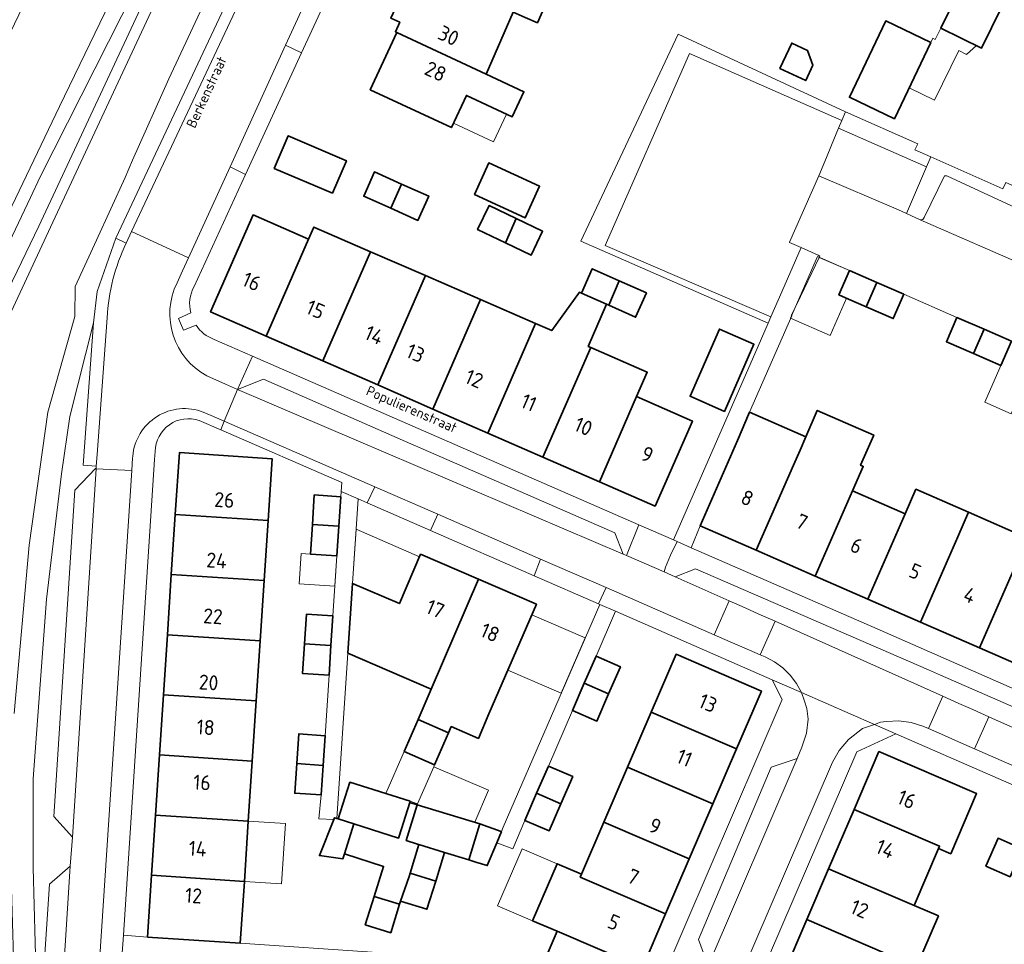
# Model space of a CAD drawing. Header units: metres. Extents: x 149984 to 156489, y 469398 to 478068.
# Tile 493 of 656: x 154006 to 154095, y 473324 to 473408. Entities that reach past the tile are written whole.
import ezdxf
from ezdxf.enums import TextEntityAlignment as Align

# ---------------------------------------------------------------- set-up
doc = ezdxf.new("R2010")
doc.units = ezdxf.units.M
doc.header["$LTSCALE"] = 0.75
for name, color, linetype, lineweight in [('B-WE-GR-BEPLANTING_CULTUUR_HEESTERS-GV', 252, 'Continuous', 18), ('B-WE-OG-BEBOUWING-GV', 6, 'Continuous', 35), ('B-WE-OG-BEBOUWING-T18', 1, 'Continuous', 18), ('B-WE-OG-BEBOUWING_LUIFEL-GV', 6, 'Continuous', 18), ('B-WE-OG-TERREIN_BEGROEID-GV', 252, 'Continuous', 18), ('B-WE-OG-TERREIN_ERF-GV', 252, 'Continuous', 18), ('B-WE-OG-TERREIN_OEVER-GV', 252, 'Continuous', 18), ('B-WE-OG-TOPOGRAFIE-T18', 7, 'Continuous', 18), ('B-WE-OG-WATER-GV', 252, 'Continuous', 18), ('B-WE-VH-GESLOTENVERHARDING_ASFALT-GV', 252, 'Continuous', 18), ('B-WE-VH-OPENVERHARDING_BETONSTRAATSTEEN-GV', 252, 'Continuous', 18), ('B-WE-VH-OPENVERHARDING_STRAATBAKSTEEN-GV', 252, 'Continuous', 18), ('B-WE-VH-OPENVERHARDING_TEGEL-GV', 252, 'Continuous', 18)]:
    doc.layers.add(name, color=color, linetype=linetype, lineweight=lineweight)
doc.styles.add('NLCS-ISO-M500-T18', font='NLCS-ISO.ttf', dxfattribs={"height": 0.9})
doc.styles.add('NLCS-ISO-M750-T18', font='NLCS-ISO.ttf', dxfattribs={"height": 1.35})

msp = doc.modelspace()

# ---------------------------------------------------------------- linework, layer by layer
at = {"layer": 'B-WE-GR-BEPLANTING_CULTUUR_HEESTERS-GV', "flags": 128}
msp.add_lwpolyline([(154073.998, 473380.35), (154074.249, 473380.925), (154059.282, 473387.366), (154066.903, 473404.694), (154080.656, 473398.656), (154080.977, 473399.438), (154065.871, 473406.423), (154057.102, 473387.735)], close=True, dxfattribs=at)
at = {"layer": 'B-WE-OG-BEBOUWING-GV', "flags": 128}
for points in [[(154102.536, 473407.524), (154105.879, 473414.371), (154099.158, 473417.652), (154098.028, 473415.376), (154094.585, 473417.057), (154089.589, 473406.99), (154093.283, 473405.186), (154095.986, 473410.722)], [(154044.522, 473410.984), (154042.703, 473411.818), (154042.041, 473410.374), (154041.252, 473410.735), (154039.94, 473407.872), (154040.729, 473407.51), (154040.339, 473406.658), (154040.476, 473406.594), (154048.537, 473402.835), (154050.97, 473408.418), (154052.066, 473407.94), (154053.163, 473407.462), (154055.025, 473411.735), (154046.656, 473415.639)], [(154088.694, 473405.686), (154084.626, 473407.627), (154081.338, 473400.735), (154085.407, 473398.794)], [(154040.476, 473406.594), (154038.062, 473401.419), (154045.393, 473398.002), (154046.749, 473400.911), (154050.892, 473398.98), (154051.948, 473401.244), (154048.537, 473402.835)], [(154075.061, 473403.343), (154077.395, 473402.25), (154078.041, 473403.629), (154077.56, 473404.959), (154076.132, 473405.629)], [(154034.65, 473392.071), (154035.913, 473395.011), (154030.667, 473397.263), (154029.404, 473394.323)], [(154039.918, 473390.717), (154040.898, 473392.908), (154038.449, 473393.997), (154037.474, 473391.804)], [(154047.471, 473391.973), (154052.067, 473389.867), (154053.368, 473392.706), (154048.772, 473394.812)], [(154040.898, 473392.908), (154039.918, 473390.717), (154042.37, 473389.626), (154043.346, 473391.819)], [(154050.286, 473387.586), (154051.249, 473389.787), (154048.795, 473390.959), (154047.761, 473388.793)], [(154032.504, 473387.927), (154027.479, 473390.125), (154023.65, 473381.358), (154028.677, 473379.163)], [(154051.249, 473389.787), (154050.286, 473387.586), (154052.598, 473386.481), (154053.633, 473388.649)], [(154033.783, 473376.933), (154038.091, 473386.799), (154032.982, 473389.023), (154032.504, 473387.927), (154028.677, 473379.163)], [(154043.063, 473384.635), (154038.091, 473386.799), (154033.783, 473376.933), (154038.752, 473374.763)], [(154059.603, 473381.965), (154060.561, 473384.166), (154058.112, 473385.252), (154057.139, 473383.058), (154059.415, 473382.048)], [(154082.846, 473381.825), (154083.82, 473384.014), (154081.352, 473385.089), (154080.395, 473382.892), (154081.271, 473382.511)], [(154043.063, 473384.635), (154038.752, 473374.763), (154043.721, 473372.593), (154048.034, 473382.471)], [(154063.013, 473383.079), (154060.561, 473384.166), (154059.603, 473381.965), (154062.039, 473380.884)], [(154082.846, 473381.825), (154085.303, 473380.754), (154086.259, 473382.952), (154083.82, 473384.014)], [(154043.721, 473372.593), (154048.69, 473370.424), (154053.006, 473380.307), (154048.034, 473382.471)], [(154048.69, 473370.424), (154053.659, 473368.254), (154057.977, 473378.144), (154057.757, 473378.24), (154059.415, 473382.048), (154057.139, 473383.058), (154056.954, 473383.14), (154054.454, 473379.677), (154053.006, 473380.307)], [(154091.059, 473380.863), (154090.102, 473378.662), (154092.56, 473377.592), (154093.505, 473379.796)], [(154070.064, 473372.378), (154072.72, 473378.437), (154069.611, 473379.804), (154066.956, 473373.743)], [(154093.505, 473379.796), (154092.56, 473377.592), (154095.017, 473376.523), (154095.974, 473378.718)], [(154053.659, 473368.254), (154058.765, 473366.024), (154062.126, 473373.721), (154063.088, 473375.919), (154057.977, 473378.144)], [(154058.765, 473366.024), (154063.798, 473363.826), (154067.172, 473371.507), (154062.126, 473373.721)], [(154076.289, 473367.53), (154076.883, 473368.893), (154077.402, 473370.084), (154072.329, 473372.296), (154071.239, 473369.739), (154067.867, 473362.058), (154072.93, 473359.845)], [(154076.883, 473368.893), (154076.289, 473367.53), (154072.93, 473359.845), (154078.265, 473357.513), (154081.63, 473365.212), (154082.588, 473367.413), (154082.359, 473367.513), (154083.546, 473370.237), (154078.44, 473372.464), (154077.402, 473370.084)], [(154020.457, 473363.08), (154028.834, 473362.53), (154029.2, 473368.107), (154020.824, 473368.66)], [(154032.837, 473362.166), (154035.232, 473362.006), (154035.41, 473364.68), (154033.015, 473364.84)], [(154081.63, 473365.212), (154078.265, 473357.513), (154083.02, 473355.435), (154086.388, 473363.14)], [(154091.146, 473361.068), (154091.627, 473362.169), (154092.107, 473363.267), (154087.359, 473365.343), (154086.388, 473363.14), (154083.02, 473355.435), (154087.775, 473353.356)], [(154028.834, 473362.53), (154020.457, 473363.08), (154020.1, 473357.65), (154028.478, 473357.1)], [(154091.627, 473362.169), (154091.146, 473361.068), (154087.775, 473353.356), (154093.106, 473351.026), (154096.478, 473358.74), (154097.437, 473360.941), (154092.107, 473363.267)], [(154035.232, 473362.006), (154032.837, 473362.166), (154032.658, 473359.492), (154035.053, 473359.332)], [(154043.578, 473347.306), (154047.849, 473357.223), (154042.615, 473359.478), (154040.699, 473355.027), (154036.461, 473356.852), (154036.046, 473350.55)], [(154101.235, 473356.666), (154096.478, 473358.74), (154093.106, 473351.026), (154097.862, 473348.948)], [(154028.478, 473357.1), (154020.1, 473357.65), (154019.743, 473352.22), (154028.122, 473351.67)], [(154047.849, 473357.223), (154043.578, 473347.306), (154042.391, 473344.551), (154045.147, 473343.364), (154045.384, 473343.915), (154047.832, 473342.861), (154048.787, 473345.063), (154053.082, 473354.967)], [(154032.125, 473351.392), (154034.52, 473351.233), (154034.698, 473353.907), (154032.303, 473354.066)], [(154019.743, 473352.22), (154019.387, 473346.79), (154027.767, 473346.24), (154028.122, 473351.67)], [(154034.342, 473348.558), (154034.52, 473351.233), (154032.125, 473351.392), (154031.947, 473348.718)], [(154071.141, 473341.9), (154073.39, 473347.131), (154065.685, 473350.45), (154063.435, 473345.213)], [(154057.397, 473347.832), (154059.599, 473346.876), (154060.664, 473349.331), (154058.462, 473350.287)], [(154059.599, 473346.876), (154057.397, 473347.832), (154056.332, 473345.376), (154058.534, 473344.421)], [(154019.03, 473341.361), (154027.411, 473340.81), (154027.767, 473346.24), (154019.387, 473346.79)], [(154069.008, 473336.939), (154071.141, 473341.9), (154063.435, 473345.213), (154061.303, 473340.251)], [(154045.147, 473343.364), (154042.391, 473344.551), (154041.133, 473341.671), (154043.879, 473340.469)], [(154031.425, 473340.582), (154033.816, 473340.421), (154033.996, 473343.095), (154031.603, 473343.255)], [(154089.484, 473333.122), (154089.398, 473332.921), (154090.502, 473332.447), (154092.833, 473337.876), (154084.014, 473341.66), (154081.769, 473336.438)], [(154027.411, 473340.81), (154019.03, 473341.361), (154018.673, 473335.931), (154027.055, 473335.38)], [(154031.425, 473340.582), (154031.246, 473337.908), (154033.635, 473337.746), (154033.816, 473340.421)], [(154054.156, 473340.36), (154053.09, 473337.907), (154055.292, 473336.95), (154056.358, 473339.403)], [(154069.008, 473336.939), (154061.303, 473340.251), (154059.171, 473335.29), (154066.875, 473331.978)], [(154040.682, 473334.016), (154041.633, 473337.074), (154041.666, 473337.177), (154036.224, 473338.903), (154035.172, 473335.586), (154036.591, 473335.135), (154040.631, 473333.851)], [(154036.591, 473335.135), (154035.73, 473332.427), (154039.276, 473331.3), (154038.414, 473328.588), (154040.711, 473327.875), (154040.8, 473328.163), (154041.592, 473330.402), (154041.684, 473330.698), (154042.469, 473333.268), (154042.328, 473333.311), (154041.315, 473333.633), (154042.302, 473336.866), (154041.633, 473337.074), (154040.682, 473334.016), (154040.631, 473333.851)], [(154055.292, 473336.95), (154053.09, 473337.907), (154052.024, 473335.454), (154054.225, 473334.496)], [(154047.973, 473335.135), (154042.302, 473336.866), (154041.315, 473333.633), (154042.328, 473333.311), (154042.469, 473333.268), (154044.767, 473332.566), (154046.982, 473331.89), (154047.944, 473335.039)], [(154089.398, 473332.921), (154089.484, 473333.122), (154081.769, 473336.438), (154079.471, 473331.094), (154087.185, 473327.777)], [(154026.699, 473329.95), (154027.055, 473335.38), (154018.673, 473335.931), (154018.316, 473330.501)], [(154035.73, 473332.427), (154036.591, 473335.135), (154035.172, 473335.586), (154035.062, 473335.621), (154034.845, 473335.69), (154034.785, 473335.542), (154033.476, 473332.279), (154035.584, 473331.968)], [(154059.171, 473335.29), (154057.151, 473330.59), (154057.038, 473330.329), (154064.742, 473327.016), (154066.875, 473331.978)], [(154049.918, 473334.442), (154049.902, 473334.447), (154047.973, 473335.135), (154047.944, 473335.039), (154046.982, 473331.89), (154047.616, 473331.694), (154048.637, 473331.379), (154049.498, 473333.438)], [(154095.86, 473330.371), (154096.963, 473332.88), (154094.772, 473333.841), (154093.671, 473331.332)], [(154042.469, 473333.268), (154041.684, 473330.698), (154043.976, 473329.976), (154044.767, 473332.566)], [(154057.038, 473330.329), (154057.151, 473330.59), (154054.946, 473331.538), (154052.736, 473326.393), (154054.941, 473325.445), (154062.643, 473322.134), (154064.742, 473327.016)], [(154087.185, 473327.777), (154079.471, 473331.094), (154077.499, 473326.506), (154087.417, 473322.242), (154089.39, 473326.828)], [(154026.333, 473324.371), (154026.699, 473329.95), (154018.316, 473330.501), (154017.949, 473324.921)], [(154041.592, 473330.402), (154040.8, 473328.163), (154043.188, 473327.425), (154043.976, 473329.976), (154041.684, 473330.698)], [(154038.414, 473328.588), (154037.623, 473326.027), (154039.919, 473325.315), (154040.711, 473327.875)], [(154087.417, 473322.242), (154077.499, 473326.506), (154075.353, 473321.515), (154083.066, 473318.199), (154085.27, 473317.251)], [(154052.775, 473320.405), (154060.476, 473317.094), (154062.643, 473322.134), (154054.941, 473325.445)]]:
    msp.add_lwpolyline(points, close=True, dxfattribs=at)
at = {"layer": 'B-WE-OG-BEBOUWING_LUIFEL-GV', "flags": 128}
for points in [[(154089.589, 473406.99), (154089.096, 473405.957), (154088.874, 473406.063), (154088.694, 473405.686), (154086.745, 473401.599), (154089.032, 473400.482), (154091.213, 473404.947), (154091.933, 473404.596), (154092.821, 473405.412)], [(154050.364, 473399.226), (154046.749, 473400.911), (154045.576, 473398.395), (154049.191, 473396.71)], [(154081.352, 473385.089), (154078.454, 473386.351), (154076.036, 473380.8), (154079.616, 473379.241), (154081.077, 473382.595), (154080.395, 473382.892)], [(154095.974, 473378.718), (154093.572, 473373.208), (154095.945, 473372.173), (154098.347, 473377.683)], [(154040.699, 473355.027), (154042.516, 473359.249), (154036.784, 473361.757), (154036.461, 473356.852)], [(154035.053, 473359.332), (154032.658, 473359.492), (154031.841, 473359.547), (154031.658, 473356.806), (154034.874, 473356.591)], [(154052.666, 473354.008), (154050.501, 473349.016), (154055.314, 473346.929), (154057.483, 473351.92)], [(154039.474, 473337.872), (154041.666, 473337.177), (154042.344, 473336.962), (154043.799, 473340.286), (154043.879, 473340.469), (154041.133, 473341.671)], [(154047.503, 473335.278), (154048.739, 473338.187), (154043.799, 473340.286), (154042.344, 473336.962), (154042.302, 473336.866)], [(154027.055, 473335.38), (154026.699, 473329.95), (154030.06, 473329.73), (154030.416, 473335.16)], [(154054.946, 473331.538), (154051.78, 473332.898), (154049.57, 473327.753), (154052.736, 473326.393)]]:
    msp.add_lwpolyline(points, close=True, dxfattribs=at)
at = {"layer": 'B-WE-OG-TERREIN_BEGROEID-GV', "flags": 128}
for points in [[(154042.662, 473445.197), (154039.932, 473446.435), (154040.539, 473443.9), (154040.503, 473442.957), (154040.238, 473441.617), (154039.169, 473439.519), (154030.638, 473421.063), (154015.099, 473388.017), (154016.023, 473387.579), (154016.508, 473388.61), (154029.518, 473416.271), (154031.95, 473421.49), (154039.85, 473438.743), (154040.7, 473440.541)], [(154000, 473376.178), (154007.368, 473391.691), (154008.26, 473393.57), (154021.81, 473420.33), (154027.68, 473432.37), (154029.791, 473436.801), (154028.146, 473437.573), (154027.379, 473435.977), (154016.84, 473414.04), (154010.01, 473399.9), (154000.002, 473379.084)], [(153999.438, 473371.102), (154008.131, 473389.114), (154025.023, 473425.277)], [(154007.792, 473302.908), (154008.437, 473302.641), (154008.249, 473310.794), (154007.874, 473311.206), (154008.078, 473314.308), (154007.629, 473331.181), (154007.623, 473339.202), (154008.841, 473355.436), (154010.194, 473366.74), (154010.922, 473371.908), (154013.057, 473380.386), (154013.4, 473383.197), (154015.099, 473388.017), (154030.638, 473421.063)], [(154021.81, 473420.33), (154008.26, 473393.57), (154007.368, 473391.691), (154000, 473376.178)], [(154023.8, 473410.8), (154019.89, 473402.39), (154016.58, 473395.05), (154015.946, 473393.504), (154013.342, 473387.852), (154011.404, 473383.645), (154011.377, 473380.934), (154008.96, 473372.319), (154007.267, 473360.296), (154005.91, 473345.117)]]:
    msp.add_lwpolyline(points, dxfattribs=at)
for points in [[(154075.936, 473387.652), (154078.591, 473393.653), (154079.276, 473395.298), (154079.735, 473396.415), (154080.366, 473397.951), (154080.656, 473398.656), (154066.903, 473404.694), (154059.282, 473387.366), (154074.249, 473380.925), (154075.232, 473383.175), (154076.984, 473387.188), (154075.927, 473387.632)], [(154011.177, 473333.948), (154009.481, 473335.803), (154011.398, 473365.258), (154013.262, 473367.21), (154013.308, 473367.208), (154013.325, 473367.446), (154012.133, 473367.531), (154013.057, 473380.386), (154010.922, 473371.908), (154010.194, 473366.74), (154008.841, 473355.436), (154007.623, 473339.202), (154007.629, 473331.181), (154008.078, 473314.308), (154009.09, 473329.684), (154010.976, 473331.33)]]:
    msp.add_lwpolyline(points, close=True, dxfattribs=at)
at = {"layer": 'B-WE-OG-TERREIN_BEGROEID-GV'}
msp.add_lwpolyline([(154005.49, 473336.538, 0.001511), (154006.41, 473303.426)], format="xyb", dxfattribs=at)
at = {"layer": 'B-WE-OG-TERREIN_ERF-GV', "flags": 128}
for points in [[(154048.24, 473440.247), (154047.049, 473437.725), (154041.914, 473426.575), (154036.543, 473414.912), (154031.861, 473404.745), (154026.809, 473393.775), (154022.15, 473383.662)], [(154095.986, 473410.722), (154093.283, 473405.186), (154089.589, 473406.99), (154094.585, 473417.057)], [(154023.962, 473378.878), (154027.434, 473377.362), (154062.316, 473362.145), (154065.456, 473360.776), (154073.094, 473378.278), (154073.699, 473379.664), (154073.998, 473380.35), (154057.102, 473387.735), (154065.871, 473406.423), (154080.977, 473399.438), (154087.513, 473396.547), (154087.264, 473395.983), (154088.684, 473395.355), (154095.212, 473392.467), (154095.461, 473393.031), (154100.285, 473390.897), (154102.59, 473389.877), (154105.288, 473388.669), (154108.044, 473387.435), (154110.754, 473386.222), (154113.522, 473384.983), (154116.197, 473383.786), (154118.966, 473382.546)], [(154095.974, 473378.718), (154095.017, 473376.523), (154092.56, 473377.592), (154090.102, 473378.662), (154091.059, 473380.863), (154086.259, 473382.952), (154085.303, 473380.754), (154082.846, 473381.825), (154081.271, 473382.511), (154080.395, 473382.892), (154081.352, 473385.089), (154078.62, 473386.279), (154076.588, 473382.067), (154076.09, 473381.035), (154076.13, 473381.016), (154072.329, 473372.296), (154077.402, 473370.084), (154078.44, 473372.464), (154083.546, 473370.237), (154082.359, 473367.513), (154082.588, 473367.413), (154081.63, 473365.212), (154086.388, 473363.14), (154087.359, 473365.343), (154092.107, 473363.267), (154097.437, 473360.941)], [(154021.85, 473381.265), (154020.734, 473380.77), (154021.197, 473379.7), (154022.332, 473380.169)], [(154059.894, 473310.565), (154075.268, 473346.361), (154074.375, 473348.145), (154060.216, 473354.33), (154058.462, 473350.287), (154060.664, 473349.331), (154059.599, 473346.876), (154058.534, 473344.421), (154056.332, 473345.376), (154054.156, 473340.36), (154056.358, 473339.403), (154055.292, 473336.95), (154054.225, 473334.496), (154052.024, 473335.454), (154050.942, 473332.87), (154049.498, 473333.438), (154048.637, 473331.379), (154047.616, 473331.694), (154046.982, 473331.89), (154044.767, 473332.566), (154043.976, 473329.976), (154043.188, 473327.425), (154040.8, 473328.163), (154040.711, 473327.875), (154039.919, 473325.315), (154037.623, 473326.027), (154038.414, 473328.588), (154039.276, 473331.3), (154035.73, 473332.427), (154035.584, 473331.968), (154033.476, 473332.279), (154034.785, 473335.542), (154033.413, 473335.585), (154033.635, 473337.746), (154031.246, 473337.908), (154031.425, 473340.582), (154031.603, 473343.255), (154033.996, 473343.095), (154034.342, 473348.558), (154031.947, 473348.718), (154032.125, 473351.392), (154032.303, 473354.066), (154034.698, 473353.907), (154035.053, 473359.332), (154032.658, 473359.492), (154032.837, 473362.166), (154033.015, 473364.84), (154035.41, 473364.68), (154035.443, 473365.151), (154035.502, 473365.963), (154024.559, 473370.709), (154022.63, 473371.545)], [(154018.653, 473368.752), (154018.584, 473368.026), (154015.769, 473325.09), (154017.949, 473324.921), (154018.316, 473330.501), (154018.673, 473335.931), (154019.03, 473341.361), (154019.387, 473346.79)], [(154019.387, 473346.79), (154019.743, 473352.22), (154020.1, 473357.65), (154020.457, 473363.08), (154020.824, 473368.66), (154029.2, 473368.107), (154028.834, 473362.53), (154028.478, 473357.1), (154028.122, 473351.67), (154027.767, 473346.24), (154027.411, 473340.81), (154027.055, 473335.38), (154026.699, 473329.95), (154026.333, 473324.371), (154038.692, 473323.54)], [(154098.567, 473337.579), (154085.552, 473343.28), (154082.01, 473341.631), (154065.034, 473302.193)], [(154075.353, 473321.515), (154077.499, 473326.506), (154079.471, 473331.094), (154081.769, 473336.438), (154084.014, 473341.66), (154092.833, 473337.876), (154090.502, 473332.447), (154089.398, 473332.921), (154087.185, 473327.777), (154089.39, 473326.828), (154087.417, 473322.242)]]:
    msp.add_lwpolyline(points, dxfattribs=at)
for points in [[(154042.041, 473410.374), (154042.703, 473411.818), (154044.522, 473410.984), (154046.656, 473415.639), (154055.025, 473411.735), (154053.163, 473407.462), (154052.066, 473407.94), (154050.97, 473408.418), (154048.537, 473402.835), (154051.948, 473401.244), (154050.892, 473398.98), (154046.749, 473400.911), (154045.393, 473398.002), (154038.062, 473401.419), (154040.476, 473406.594), (154040.339, 473406.658), (154040.729, 473407.51), (154039.94, 473407.872), (154041.252, 473410.735)], [(154088.694, 473405.686), (154085.407, 473398.794), (154081.338, 473400.735), (154084.626, 473407.627)], [(154075.061, 473403.343), (154076.132, 473405.629), (154077.56, 473404.959), (154078.041, 473403.629), (154077.395, 473402.25)], [(154034.65, 473392.071), (154029.404, 473394.323), (154030.667, 473397.263), (154035.913, 473395.011)], [(154039.918, 473390.717), (154037.474, 473391.804), (154038.449, 473393.997), (154040.898, 473392.908), (154043.346, 473391.819), (154042.37, 473389.626)], [(154047.471, 473391.973), (154048.772, 473394.812), (154053.368, 473392.706), (154052.067, 473389.867)], [(154050.286, 473387.586), (154047.761, 473388.793), (154048.795, 473390.959), (154051.249, 473389.787), (154053.633, 473388.649), (154052.598, 473386.481)], [(154058.765, 473366.024), (154053.659, 473368.254), (154048.69, 473370.424), (154043.721, 473372.593), (154038.752, 473374.763), (154033.783, 473376.933), (154028.677, 473379.163), (154023.65, 473381.358), (154027.479, 473390.125), (154032.504, 473387.927), (154032.982, 473389.023), (154038.091, 473386.799), (154043.063, 473384.635), (154048.034, 473382.471), (154053.006, 473380.307), (154054.454, 473379.677), (154056.954, 473383.14), (154057.139, 473383.058), (154058.112, 473385.252), (154060.561, 473384.166), (154063.013, 473383.079), (154062.039, 473380.884), (154059.603, 473381.965), (154059.415, 473382.048), (154057.757, 473378.24), (154057.977, 473378.144), (154063.088, 473375.919), (154062.126, 473373.721), (154067.172, 473371.507), (154063.798, 473363.826)], [(154072.72, 473378.437), (154070.064, 473372.378), (154066.956, 473373.743), (154069.611, 473379.804)], [(154058.695, 473354.994), (154052.865, 473357.541), (154043.497, 473361.633), (154037.778, 473364.131), (154036.964, 473364.487), (154036.461, 473356.852), (154040.699, 473355.027), (154042.615, 473359.478), (154047.849, 473357.223), (154053.082, 473354.967), (154048.787, 473345.063), (154047.832, 473342.861), (154045.384, 473343.915), (154045.147, 473343.364), (154043.879, 473340.469), (154041.133, 473341.671), (154042.391, 473344.551), (154043.578, 473347.306), (154036.046, 473350.55), (154035.062, 473335.621), (154035.172, 473335.586), (154036.224, 473338.903), (154041.666, 473337.177), (154041.633, 473337.074), (154042.302, 473336.866), (154047.973, 473335.135), (154049.902, 473334.447), (154049.918, 473334.442), (154050.059, 473334.832), (154058.799, 473354.949)], [(154057.151, 473330.59), (154059.171, 473335.29), (154061.303, 473340.251), (154063.435, 473345.213), (154065.685, 473350.45), (154073.39, 473347.131), (154071.141, 473341.9), (154069.008, 473336.939), (154066.875, 473331.978), (154064.742, 473327.016), (154062.643, 473322.134), (154060.476, 473317.094), (154058.218, 473311.842), (154050.519, 473315.155), (154052.775, 473320.405), (154054.941, 473325.445), (154052.736, 473326.393), (154054.946, 473331.538)], [(154095.86, 473330.371), (154093.671, 473331.332), (154094.772, 473333.841), (154096.963, 473332.88)]]:
    msp.add_lwpolyline(points, close=True, dxfattribs=at)
at = {"layer": 'B-WE-OG-TERREIN_ERF-GV'}
for points in [[(154022.15, 473383.662, 0.183559), (154021.85, 473381.265)], [(154022.332, 473380.169, 0.156452), (154023.962, 473378.878)], [(154022.63, 473371.545, 0.516124), (154018.653, 473368.752)]]:
    msp.add_lwpolyline(points, format="xyb", dxfattribs=at)
at = {"layer": 'B-WE-OG-TERREIN_OEVER-GV', "flags": 128}
msp.add_lwpolyline([(154000.284, 473369.899), (154009.404, 473389.45), (154025.662, 473424.302), (154035.16, 473443.89), (154035.75, 473444.92), (154036.24, 473445.53), (154036.82, 473445.99), (154037.26, 473446.23), (154037.536, 473446.05), (154038.07, 473445.7), (154038.516, 473446.684), (154038.51, 473446.69), (154038.27, 473446.96), (154037.945, 473447.004), (154037.46, 473447.07), (154036.79, 473447.06), (154036.266, 473446.827), (154035.531, 473446.244), (154034.921, 473445.485), (154025.023, 473425.277), (154008.131, 473389.114), (153999.438, 473371.102)], dxfattribs=at)
at = {"layer": 'B-WE-OG-WATER-GV', "flags": 128}
for points in [[(154025.662, 473424.302), (154009.404, 473389.45), (154000.284, 473369.899)], [(154005.91, 473345.117), (154007.267, 473360.296), (154008.96, 473372.319), (154011.377, 473380.934), (154011.404, 473383.645), (154013.342, 473387.852), (154015.946, 473393.504), (154016.58, 473395.05), (154019.89, 473402.39), (154023.8, 473410.8)]]:
    msp.add_lwpolyline(points, dxfattribs=at)
at = {"layer": 'B-WE-OG-WATER-GV'}
msp.add_lwpolyline([(154006.41, 473303.426, -0.001511), (154005.49, 473336.538)], format="xyb", dxfattribs=at)
at = {"layer": 'B-WE-VH-GESLOTENVERHARDING_ASFALT-GV', "flags": 128}
msp.add_lwpolyline([(154000.002, 473379.084), (154010.01, 473399.9), (154016.84, 473414.04), (154027.379, 473435.977), (154021.127, 473438.989), (154002.88, 473401.05)], dxfattribs=at)
at = {"layer": 'B-WE-VH-OPENVERHARDING_BETONSTRAATSTEEN-GV', "flags": 128}
for points in [[(154030.417, 473405.432), (154025.4, 473394.455), (154026.809, 473393.775), (154031.861, 473404.745)], [(154080.656, 473398.656), (154080.366, 473397.951), (154088.304, 473394.46), (154088.684, 473395.355), (154087.264, 473395.983), (154087.513, 473396.547), (154080.977, 473399.438)], [(154080.366, 473397.951), (154079.735, 473396.415), (154079.276, 473395.298), (154078.591, 473393.653), (154085.78, 473390.578), (154085.793, 473390.572), (154086.513, 473390.242), (154088.304, 473394.46)], [(154086.513, 473390.242), (154087.74, 473389.68), (154087.98, 473389.71), (154088.1, 473389.88), (154089.92, 473393.66), (154090.14, 473393.66), (154099.3, 473389.4), (154099.45, 473389.26), (154099.45, 473389.01), (154100.285, 473390.897), (154095.461, 473393.031), (154095.212, 473392.467), (154088.684, 473395.355), (154088.304, 473394.46)], [(154097.813, 473385.293), (154097.82, 473385.51), (154099.45, 473389.01), (154099.45, 473389.26), (154099.3, 473389.4), (154090.14, 473393.66), (154089.92, 473393.66), (154088.1, 473389.88), (154087.98, 473389.71), (154087.74, 473389.68)], [(154026.091, 473374.347), (154060.907, 473359.499), (154060.164, 473361.409), (154042.833, 473368.979), (154041.732, 473369.46), (154028.423, 473375.274)], [(154011.177, 473333.948), (154013.308, 473367.208), (154013.262, 473367.21), (154011.398, 473365.258), (154009.481, 473335.803)], [(154038.483, 473365.564), (154037.778, 473364.131), (154043.497, 473361.633), (154044.162, 473363.09)], [(154062.316, 473362.145), (154061.2, 473359.371), (154064.603, 473357.89), (154064.729, 473358.31), (154065.181, 473359.396), (154065.797, 473360.623), (154065.456, 473360.776)], [(154053.458, 473359.041), (154052.865, 473357.541), (154058.695, 473354.994), (154059.373, 473356.465)], [(154092.488, 473345.456), (154093.924, 473344.815), (154105.354, 473339.715), (154104.408, 473342.092), (154089.58, 473348.57), (154088.492, 473349.04), (154067.431, 473358.159), (154065.606, 473357.453), (154070.472, 473355.281), (154071.917, 473354.636), (154073.175, 473354.075), (154074.627, 473353.427), (154089.768, 473346.67), (154091.223, 473346.021)], [(154069.122, 473352.218), (154070.584, 473351.581), (154071.842, 473351.033), (154073.296, 473350.4), (154074.627, 473353.427), (154073.175, 473354.075), (154071.917, 473354.636), (154070.472, 473355.281)], [(154093.924, 473344.815), (154092.488, 473345.456), (154091.223, 473346.021), (154089.768, 473346.67), (154088.491, 473343.744), (154089.931, 473343.112), (154091.201, 473342.554), (154092.657, 473341.915)], [(154067.724, 473324.69), (154068.591, 473322.329), (154076.623, 473341.043), (154074.292, 473340.272)], [(154008.249, 473310.794), (154009.567, 473309.344), (154010.976, 473331.33), (154009.09, 473329.684), (154008.078, 473314.308), (154007.874, 473311.206)]]:
    msp.add_lwpolyline(points, close=True, dxfattribs=at)
for points in [[(154097.813, 473385.293), (154087.74, 473389.68), (154086.513, 473390.242), (154085.793, 473390.572), (154085.78, 473390.578), (154078.591, 473393.653), (154075.936, 473387.652), (154075.927, 473387.632), (154076.984, 473387.188), (154078.512, 473386.481), (154078.681, 473386.398), (154078.62, 473386.279), (154081.352, 473385.089), (154083.82, 473384.014), (154086.259, 473382.952), (154091.059, 473380.863), (154093.505, 473379.796), (154095.974, 473378.718)], [(154021.117, 473385.083), (154021.646, 473386.242), (154016.508, 473388.61), (154016.023, 473387.579), (154016.015, 473387.563)], [(154020.614, 473383.983), (154021.117, 473385.083)], [(154014.293, 473380.828), (154013.4, 473368.493), (154013.325, 473367.446), (154013.308, 473367.208), (154016.53, 473367.054), (154016.604, 473368.176), (154016.612, 473368.304), (154016.615, 473368.338)], [(154022.986, 473372.314), (154023.689, 473372.008), (154024.87, 473371.493), (154026.091, 473374.347), (154024.979, 473374.85), (154023.31, 473375.604)]]:
    msp.add_lwpolyline(points, dxfattribs=at)
at = {"layer": 'B-WE-VH-OPENVERHARDING_BETONSTRAATSTEEN-GV'}
for points in [[(154016.015, 473387.563, 0.095911), (154014.293, 473380.828)], [(154023.31, 473375.604, -0.403873), (154020.614, 473383.983)], [(154016.615, 473368.338, -0.49976), (154022.986, 473372.314)]]:
    msp.add_lwpolyline(points, format="xyb", dxfattribs=at)
at = {"layer": 'B-WE-VH-OPENVERHARDING_STRAATBAKSTEEN-GV', "flags": 128}
for points in [[(154045.636, 473438.352), (154040.7, 473440.541), (154039.85, 473438.743), (154031.95, 473421.49), (154029.518, 473416.271), (154016.508, 473388.61), (154021.646, 473386.242), (154025.4, 473394.455), (154030.417, 473405.432), (154035.034, 473415.54), (154040.362, 473427.274)], [(154060.907, 473359.499), (154026.091, 473374.347), (154024.87, 473371.493), (154038.483, 473365.564), (154044.162, 473363.09), (154053.458, 473359.041), (154059.373, 473356.465), (154069.122, 473352.218), (154070.472, 473355.281), (154065.606, 473357.453), (154064.603, 473357.89), (154061.2, 473359.371)], [(154016.53, 473367.054), (154013.308, 473367.208), (154011.177, 473333.948), (154010.976, 473331.33), (154009.567, 473309.344), (154009.52, 473308.494), (154012.653, 473308.283), (154012.823, 473310.838)], [(154088.491, 473343.744), (154089.768, 473346.67), (154074.627, 473353.427), (154073.296, 473350.4), (154073.744, 473350.205), (154074.578, 473349.777), (154075.337, 473349.228), (154076.006, 473348.572), (154076.569, 473347.823), (154077.012, 473346.997), (154083.625, 473344.119), (154084.151, 473344.319), (154084.706, 473344.372), (154085.814, 473344.432), (154086.915, 473344.297), (154087.976, 473343.97)], [(154099.19, 473339.046), (154103.766, 473337.038), (154105.826, 473336.133), (154110.324, 473334.158), (154123.814, 473328.235), (154125.058, 473331.102), (154125.044, 473331.109), (154111.462, 473337.082), (154109.42, 473337.962), (154105.684, 473339.573), (154105.354, 473339.715), (154093.924, 473344.815), (154092.657, 473341.915)]]:
    msp.add_lwpolyline(points, close=True, dxfattribs=at)
msp.add_lwpolyline([(154070.028, 473317.959), (154079.831, 473340.697), (154080.43, 473341.755), (154081.274, 473342.752), (154082.527, 473343.737), (154083.625, 473344.119), (154077.012, 473346.997), (154077.283, 473346.214), (154077.489, 473345.546), (154077.61, 473344.586), (154077.476, 473343.323), (154077.062, 473342.065), (154076.623, 473341.043), (154068.591, 473322.329)], dxfattribs=at)
at = {"layer": 'B-WE-VH-OPENVERHARDING_TEGEL-GV', "flags": 128}
for points in [[(154036.543, 473414.912), (154035.034, 473415.54), (154030.417, 473405.432), (154031.861, 473404.745)], [(154067.041, 473360.064), (154067.867, 473362.058), (154071.239, 473369.739), (154072.329, 473372.296), (154076.13, 473381.016), (154076.09, 473381.035), (154076.588, 473382.067), (154078.62, 473386.279), (154078.681, 473386.398), (154078.512, 473386.481), (154076.984, 473387.188), (154075.232, 473383.175), (154074.249, 473380.925), (154073.998, 473380.35), (154073.699, 473379.664), (154073.094, 473378.278), (154065.456, 473360.776), (154065.797, 473360.623)], [(154041.732, 473369.46), (154042.833, 473368.979), (154060.164, 473361.409), (154060.907, 473359.499), (154061.2, 473359.371), (154062.316, 473362.145), (154027.434, 473377.362), (154026.091, 473374.347), (154028.423, 473375.274)], [(154024.87, 473371.493), (154024.559, 473370.709), (154035.502, 473365.963), (154035.443, 473365.151), (154036.964, 473364.487), (154037.778, 473364.131), (154038.483, 473365.564)], [(154034.52, 473351.233), (154034.342, 473348.558), (154033.996, 473343.095), (154033.816, 473340.421), (154033.635, 473337.746), (154033.413, 473335.585), (154034.785, 473335.542), (154034.845, 473335.69), (154035.062, 473335.621), (154036.046, 473350.55), (154036.461, 473356.852), (154036.964, 473364.487), (154035.443, 473365.151), (154035.41, 473364.68), (154035.232, 473362.006), (154035.053, 473359.332), (154034.698, 473353.907)], [(154053.458, 473359.041), (154044.162, 473363.09), (154043.497, 473361.633), (154052.865, 473357.541)], [(154065.797, 473360.623), (154065.181, 473359.396), (154064.729, 473358.31), (154064.603, 473357.89), (154065.606, 473357.453), (154067.431, 473358.159), (154088.492, 473349.04), (154089.58, 473348.57), (154104.408, 473342.092), (154105.354, 473339.715), (154105.684, 473339.573), (154106.952, 473342.607), (154083.848, 473352.734), (154067.041, 473360.064)], [(154070.584, 473351.581), (154069.122, 473352.218), (154059.373, 473356.465), (154058.695, 473354.994), (154058.799, 473354.949), (154060.216, 473354.33), (154074.375, 473348.145), (154077.012, 473346.997), (154076.569, 473347.823), (154076.006, 473348.572), (154075.337, 473349.228), (154074.578, 473349.777), (154073.744, 473350.205), (154073.296, 473350.4), (154071.842, 473351.033)], [(154053.09, 473337.907), (154054.156, 473340.36), (154056.332, 473345.376), (154057.397, 473347.832), (154058.462, 473350.287), (154060.216, 473354.33), (154058.799, 473354.949), (154050.059, 473334.832), (154049.918, 473334.442), (154049.498, 473333.438), (154050.942, 473332.87), (154052.024, 473335.454)], [(154059.894, 473310.565), (154059.086, 473308.684), (154052.667, 473293.738), (154051.734, 473293.2), (154053.762, 473292.346), (154053.92, 473292.709), (154064.275, 473316.655), (154065.216, 473318.248), (154066.673, 473319.755), (154067.613, 473320.637), (154068.288, 473321.624), (154068.591, 473322.329), (154067.724, 473324.69), (154074.292, 473340.272), (154076.623, 473341.043), (154077.062, 473342.065), (154077.476, 473343.323), (154077.61, 473344.586), (154077.489, 473345.546), (154077.283, 473346.214), (154077.012, 473346.997), (154074.375, 473348.145), (154075.268, 473346.361)], [(154099.19, 473339.046), (154092.657, 473341.915), (154091.201, 473342.554), (154089.931, 473343.112), (154088.491, 473343.744), (154087.976, 473343.97), (154086.915, 473344.297), (154085.814, 473344.432), (154084.706, 473344.372), (154084.151, 473344.319), (154083.625, 473344.119), (154085.552, 473343.28), (154098.567, 473337.579)], [(154044.898, 473316.963), (154042.703, 473317.936), (154043.807, 473320.426), (154044.127, 473321.194), (154038.692, 473323.54), (154026.333, 473324.371), (154017.949, 473324.921), (154015.769, 473325.09), (154015.637, 473323.079), (154026.896, 473322.55), (154028.964, 473321.663), (154031.086, 473320.752), (154038.485, 473317.574), (154040.561, 473316.681), (154042.666, 473315.776), (154050.054, 473312.585), (154052.164, 473311.675), (154054.231, 473310.783), (154059.086, 473308.684), (154059.894, 473310.565)]]:
    msp.add_lwpolyline(points, close=True, dxfattribs=at)
for points in [[(154022.15, 473383.662), (154026.809, 473393.775), (154025.4, 473394.455), (154021.646, 473386.242), (154021.117, 473385.083), (154020.614, 473383.983)], [(154016.015, 473387.563), (154016.023, 473387.579), (154015.099, 473388.017), (154013.4, 473383.197), (154013.057, 473380.386), (154012.133, 473367.531), (154013.325, 473367.446), (154013.4, 473368.493)], [(154013.4, 473368.493), (154014.293, 473380.828)], [(154022.332, 473380.169), (154021.197, 473379.7), (154020.734, 473380.77), (154021.85, 473381.265)], [(154024.979, 473374.85), (154026.091, 473374.347), (154027.434, 473377.362), (154023.962, 473378.878)], [(154023.31, 473375.604), (154024.979, 473374.85)], [(154022.63, 473371.545), (154024.559, 473370.709), (154024.87, 473371.493), (154023.689, 473372.008), (154022.986, 473372.314)], [(154012.823, 473310.838), (154016.79, 473308.229), (154014.848, 473311.323), (154015.637, 473323.079), (154015.769, 473325.09), (154018.584, 473368.026), (154018.653, 473368.752)], [(154016.615, 473368.338), (154016.612, 473368.304), (154016.604, 473368.176), (154016.53, 473367.054), (154012.823, 473310.838)], [(154097.862, 473348.948), (154093.106, 473351.026), (154087.775, 473353.356), (154083.02, 473355.435), (154078.265, 473357.513), (154072.93, 473359.845), (154067.867, 473362.058), (154067.041, 473360.064), (154083.848, 473352.734), (154106.952, 473342.607)], [(154053.913, 473283.78), (154053.914, 473283.738), (154053.915, 473283.677), (154056.606, 473282.614), (154064.286, 473300.454), (154065.034, 473302.193), (154082.01, 473341.631), (154085.552, 473343.28), (154083.625, 473344.119), (154082.527, 473343.737), (154081.274, 473342.752), (154080.43, 473341.755), (154079.831, 473340.697), (154070.028, 473317.959), (154069.124, 473316.308), (154068.136, 473315.396), (154066.708, 473313.97)]]:
    msp.add_lwpolyline(points, dxfattribs=at)
at = {"layer": 'B-WE-VH-OPENVERHARDING_TEGEL-GV'}
for points in [[(154014.293, 473380.828, -0.095911), (154016.015, 473387.563)], [(154020.614, 473383.983, 0.403873), (154023.31, 473375.604)], [(154021.85, 473381.265, -0.183559), (154022.15, 473383.662)], [(154023.962, 473378.878, -0.156452), (154022.332, 473380.169)], [(154022.986, 473372.314, 0.49976), (154016.615, 473368.338)], [(154018.653, 473368.752, -0.516124), (154022.63, 473371.545)]]:
    msp.add_lwpolyline(points, format="xyb", dxfattribs=at)

# ---------------------------------------------------------------- texts
at = {"layer": 'B-WE-OG-BEBOUWING-T18', "style": 'NLCS-ISO-M750-T18'}
for s, rotation, p in [('30', 335, (154045.142, 473406.303)), ('28', 335.1, (154043.969, 473403.079)), ('16', 336.5, (154027.356, 473384.105)), ('15', 336.5, (154033.128, 473381.584)), ('14', 336.5, (154038.428, 473379.269)), ('13', 336.5, (154042.154, 473377.642)), ('12', 336.5, (154047.453, 473375.328)), ('11', 336.5, (154052.386, 473373.175)), ('10', 336.5, (154057.319, 473371.02)), ('9', 336.5, (154063.092, 473368.499)), ('26', 356.3, (154024.893, 473364.383)), ('8', 336.4, (154072.121, 473364.564)), ('7', 336.4, (154077.053, 473362.408)), ('6', 336.5, (154081.985, 473360.253)), ('24', 356.3, (154024.192, 473358.922)), ('5', 336.4, (154087.284, 473357.936)), ('4', 336.5, (154092.215, 473355.781)), ('17', 336.7, (154043.944, 473354.55)), ('22', 356.3, (154023.861, 473353.878)), ('18', 336.7, (154048.887, 473352.419)), ('20', 356.3, (154023.469, 473347.904)), ('13', 336.8, (154068.569, 473346.045)), ('18', 356.3, (154023.203, 473343.855)), ('11', 336.8, (154066.443, 473341.099)), ('16', 356.3, (154022.875, 473338.877)), ('16', 336.8, (154086.515, 473337.349)), ('9', 336.8, (154063.797, 473334.947)), ('14', 356.3, (154022.483, 473332.903)), ('14', 336.8, (154084.595, 473332.884)), ('7', 336.8, (154061.827, 473330.364)), ('12', 356.3, (154022.109, 473328.657)), ('12', 336.8, (154082.262, 473327.458)), ('5', 336.8, (154060.064, 473326.262))]:
    msp.add_text(s, height=1.35, rotation=rotation, dxfattribs=at).set_placement(p, align=Align.MIDDLE)
at = {"layer": 'B-WE-OG-TOPOGRAFIE-T18', "style": 'NLCS-ISO-M500-T18'}
for s, rotation, p in [('Berkenstraat', 65.2, (154023.267, 473401.204)), ('Populierenstraat', 336.5, (154041.755, 473372.456))]:
    msp.add_text(s, height=0.9, rotation=rotation, dxfattribs=at).set_placement(p, align=Align.MIDDLE)

doc.saveas('drawing.dxf')
